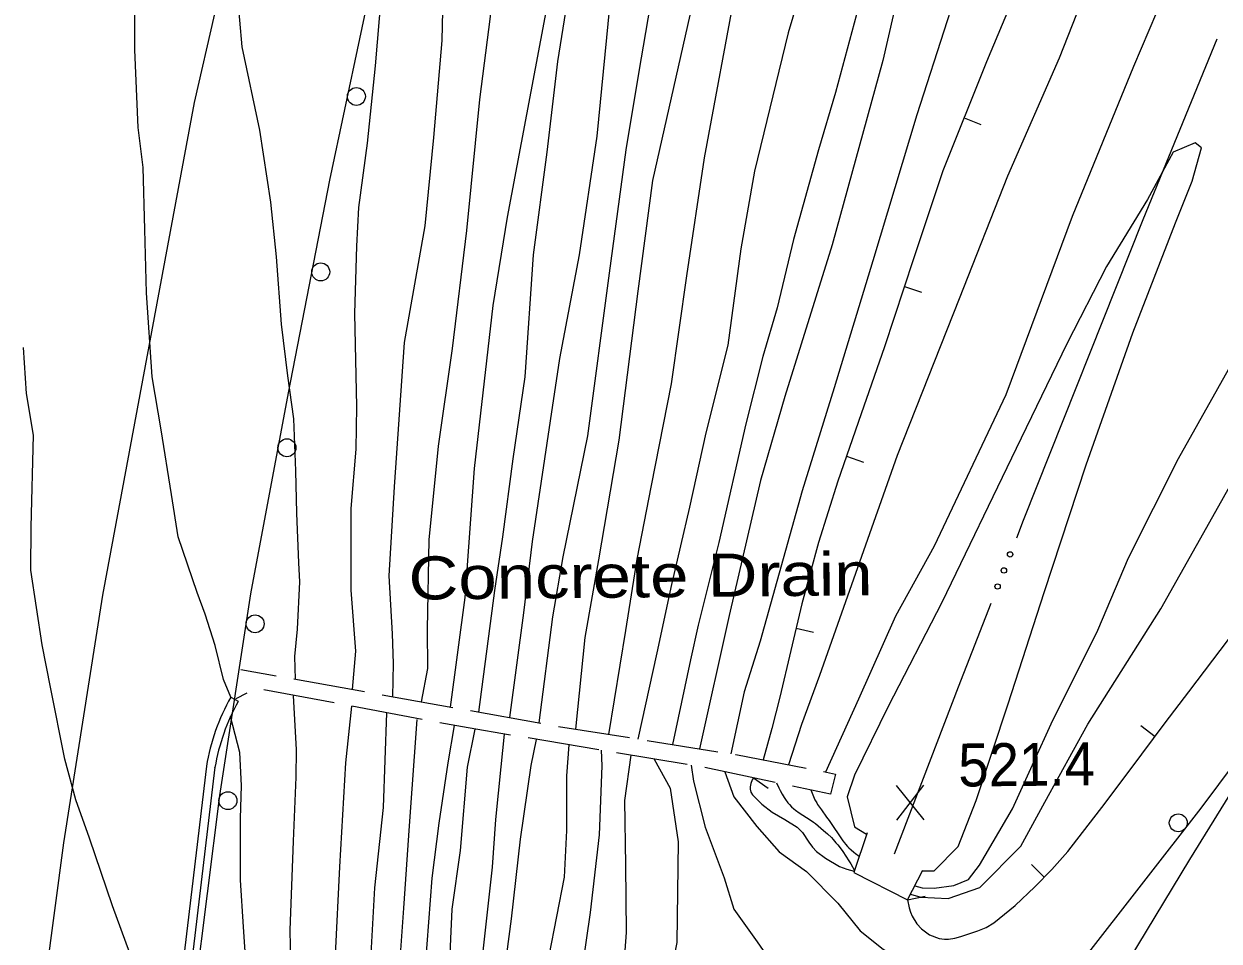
# Model space of a CAD drawing. Extents: x 2361284 to 2366480, y 6976556 to 6985346.
# Drawn here: x 2364482.3 to 2364615.7, y 6979500.3 to 6979602.6 of the extents above; entities that cross this region are included whole.
import ezdxf

# ---------------------------------------------------------------- set-up
doc = ezdxf.new("R2010")
doc.units = 0
doc.header["$LTSCALE"] = 1.9
for name, color, linetype, lineweight in [('12', 7, 'Continuous', 13), ('13', 7, 'Continuous', 13), ('14', 7, 'Continuous', 13), ('17', 7, 'Continuous', 13), ('21', 7, 'Continuous', 13), ('3', 7, 'Continuous', 13), ('30', 7, 'Continuous', 13), ('6', 7, 'Continuous', 13), ('8', 7, 'Continuous', 13)]:
    doc.layers.add(name, color=color, linetype=linetype, lineweight=lineweight)

msp = doc.modelspace()

# ---------------------------------------------------------------- linework, layer by layer
at = {"layer": '12'}
for p, q in [((2364582.788, 6979513.775), (2364579.671, 6979517.626)), ((2364579.708, 6979513.746), (2364582.751, 6979517.655))]:
    msp.add_line(p, q, dxfattribs=at)
for points in [[(2364595.73, 6979837.044), (2364594.451, 6979832.771), (2364590.971, 6979823.287), (2364587.688, 6979814.105), (2364583.861, 6979802.099), (2364581.666, 6979795.237), (2364576.712, 6979778.849), (2364573.019, 6979765.504), (2364568.127, 6979748.876), (2364563.367, 6979730.889), (2364558.979, 6979710.727), (2364555.715, 6979691.116), (2364553.291, 6979677.841), (2364550.163, 6979662.931), (2364547.077, 6979647.751), (2364544.322, 6979630.384), (2364541.533, 6979609.136), (2364536.241, 6979581.055), (2364534.644, 6979571.198), (2364532.557, 6979553.017), (2364531.524, 6979538.617), (2364529.88, 6979526.381)], [(2364581.933, 6979678.813), (2364578.602, 6979666.291), (2364573.852, 6979650.465), (2364570.09, 6979638.079), (2364565.12, 6979620.13), (2364561.834, 6979607.159), (2364558.219, 6979587.694), (2364556.244, 6979574.503), (2364554.528, 6979562.467), (2364552.316, 6979551.095), (2364550.694, 6979542.889), (2364549.43, 6979534.936), (2364547.54, 6979523.328)], [(2364505.379, 6979527.478), (2364504.57, 6979529.44), (2364503.634, 6979533.26), (2364502.531, 6979536.741), (2364501.637, 6979539.163), (2364499.518, 6979545.393), (2364498.762, 6979550.106), (2364497.634, 6979557.305), (2364496.627, 6979563.226), (2364495.988, 6979572.601), (2364495.781, 6979579.689), (2364495.625, 6979586.589), (2364495.043, 6979591.072), (2364494.7, 6979599.729), (2364494.679, 6979606.151)], [(2364508.717, 6979452.965), (2364508.975, 6979456.318), (2364508.872, 6979463.997), (2364508.322, 6979469.272), (2364507.666, 6979479.416), (2364507.515, 6979483.755), (2364507.432, 6979492.416), (2364506.803, 6979501.83), (2364506.463, 6979507.066), (2364506.477, 6979513.948), (2364506.592, 6979517.629), (2364506.418, 6979521.287), (2364505.369, 6979525.318)], [(2364530.33, 6979524.335), (2364529.599, 6979520.168), (2364528.604, 6979513.407), (2364527.832, 6979507.269), (2364526.909, 6979494.991), (2364525.903, 6979488.2), (2364524.759, 6979479.189), (2364523.977, 6979470.912), (2364522.67, 6979457.978), (2364521.725, 6979451.139), (2364520.399, 6979444.346)], [(2364546.727, 6979521.561), (2364546.803, 6979519.831), (2364546.487, 6979512.097), (2364545.479, 6979503.448), (2364543.791, 6979491.62), (2364541.736, 6979481.69), (2364540.172, 6979473.696), (2364538.94, 6979465.473), (2364537.184, 6979456.626), (2364535.365, 6979450.158), (2364532.473, 6979440.92), (2364532.035, 6979439.666)]]:
    msp.add_lwpolyline(points, dxfattribs=at)
at = {"layer": '13'}
for points in [[(2364687.911, 6979847.931), (2364681.228, 6979834.597), (2364675.556, 6979823.201), (2364668.386, 6979808.373), (2364661.997, 6979796.681), (2364654.476, 6979784.15), (2364645.13, 6979767.959), (2364638.118, 6979751.292), (2364631.202, 6979738.136), (2364625.456, 6979724.98), (2364615.425, 6979702.073), (2364607.113, 6979686.283), (2364598.446, 6979663.91), (2364590.557, 6979640.664), (2364583.006, 6979619.66), (2364578.146, 6979598.543), (2364572.511, 6979577.988), (2364567.233, 6979561.048), (2364564.521, 6979551.681), (2364561.025, 6979536.597), (2364557.706, 6979521.715)], [(2364693.316, 6979840.102), (2364687.256, 6979827.444), (2364681.718, 6979815.679), (2364676.304, 6979805.588), (2364670.664, 6979794.913), (2364664.641, 6979783.667), (2364658.361, 6979772.095), (2364653.233, 6979760.126), (2364645.656, 6979745.173), (2364638.616, 6979730.415), (2364629.935, 6979713.542), (2364619.515, 6979691.522), (2364609.927, 6979669.24), (2364606.424, 6979659.905), (2364596.755, 6979635.622), (2364588.715, 6979613.515), (2364581.954, 6979592.479), (2364577.059, 6979576.181), (2364572.713, 6979562.01), (2364569.154, 6979550.505), (2364564.472, 6979533.739), (2364562.686, 6979528.073), (2364561.211, 6979521.158)], [(2364642.817, 6979838.642), (2364635.113, 6979824.348), (2364627.245, 6979811.412), (2364620.238, 6979797.444), (2364613.958, 6979782.705), (2364606.674, 6979766.194), (2364599.919, 6979747.669), (2364593.494, 6979733.626), (2364588.538, 6979719.499), (2364582.661, 6979703.211), (2364575.275, 6979678.62), (2364570.447, 6979662.554), (2364565.981, 6979644.34), (2364561.838, 6979626.72), (2364557.125, 6979605.954), (2364552.443, 6979585.149), (2364550.8, 6979572.792), (2364548.688, 6979556.181), (2364546.445, 6979542.819), (2364544.897, 6979534.153), (2364543.854, 6979523.913)], [(2364630.121, 6979837.041), (2364624.638, 6979826.858), (2364620.001, 6979818.133), (2364613.243, 6979805.329), (2364608.379, 6979794.081), (2364601.597, 6979777.346), (2364595.615, 6979763.898), (2364589.282, 6979747.427), (2364583.843, 6979731.404), (2364578.069, 6979714.979), (2364573.8, 6979701.178), (2364570.216, 6979686.882), (2364566.844, 6979672.451), (2364562.029, 6979653.943), (2364558.191, 6979636.836), (2364554.176, 6979616.307), (2364550.917, 6979597.314), (2364549.46, 6979588.581), (2364547.631, 6979574.792), (2364545.183, 6979556.648), (2364542.46, 6979543.141), (2364541.305, 6979536.43), (2364539.778, 6979524.605)], [(2364581.251, 6979505.488), (2364582.404, 6979505.169), (2364585.446, 6979504.998), (2364588.965, 6979506.241), (2364593.552, 6979510.834), (2364596.245, 6979515.751), (2364601.052, 6979524.467), (2364609.189, 6979537.355), (2364615.327, 6979548.244), (2364624.355, 6979564.351), (2364632.324, 6979579.157), (2364643.774, 6979605.558), (2364648.106, 6979614.74), (2364656.586, 6979631.681), (2364663.418, 6979648.327), (2364670.999, 6979665.06), (2364678.248, 6979680.019)], [(2364526.675, 6979526.96), (2364527.389, 6979530.687), (2364527.358, 6979535.066), (2364527.533, 6979545.029), (2364528.583, 6979555.49), (2364530.14, 6979566.405), (2364531.735, 6979579.571), (2364533.196, 6979594.195), (2364534.358, 6979603.458), (2364535.984, 6979616.504), (2364538.11, 6979628.445), (2364539.201, 6979636.775), (2364541.262, 6979651.336), (2364543.631, 6979667.349), (2364545.686, 6979679.399)], [(2364590.57, 6979679.316), (2364585.145, 6979662.853), (2364580.38, 6979648.627), (2364575.453, 6979631.5), (2364571.017, 6979613.167), (2364567.597, 6979601.653), (2364563.843, 6979586.207), (2364562.325, 6979577.531), (2364560.848, 6979566.777), (2364558.41, 6979557.003), (2364556.569, 6979548.685), (2364554.581, 6979540.046), (2364552.954, 6979532.43), (2364550.825, 6979522.81)], [(2364557.358, 6979677.2), (2364553.917, 6979662.566), (2364551.205, 6979646.98), (2364548.853, 6979632.407), (2364546.478, 6979623.453), (2364543.801, 6979610.548), (2364541.865, 6979598.438), (2364540.672, 6979588.317), (2364539.121, 6979576.851), (2364538.2, 6979563.251), (2364536.857, 6979554.088), (2364535.72, 6979545.367), (2364534.817, 6979539.388), (2364533.026, 6979525.821)], [(2364641.212, 6979678.287), (2364636.045, 6979665.347), (2364632.288, 6979655.551), (2364626.938, 6979644.86), (2364620.207, 6979629.235), (2364612.982, 6979613.986), (2364606.144, 6979597.889), (2364599.283, 6979581.144), (2364591.883, 6979561.213), (2364583.892, 6979544.345), (2364579.576, 6979536.534), (2364575.434, 6979527.254), (2364571.771, 6979519.119)], [(2364628.759, 6979676.309), (2364622.792, 6979662.421), (2364617.15, 6979649.957), (2364611.753, 6979636.985), (2364608.847, 6979628.087), (2364602.658, 6979611.137), (2364597.835, 6979598.82), (2364592.071, 6979585.636), (2364586.67, 6979571.933), (2364579.775, 6979554.466), (2364575.345, 6979541.924), (2364571.079, 6979529.913), (2364569.092, 6979524.413), (2364567.624, 6979519.929)], [(2364512.61, 6979529.477), (2364512.546, 6979532.036), (2364512.837, 6979535.078), (2364513.087, 6979540.352), (2364512.967, 6979542.471), (2364512.764, 6979548.029), (2364512.659, 6979552.758), (2364512.444, 6979558.547), (2364511.748, 6979563.35), (2364511.053, 6979569.104), (2364510.502, 6979576.629), (2364509.843, 6979582.744), (2364508.637, 6979590.762), (2364506.679, 6979600.073), (2364505.893, 6979609.057), (2364505.057, 6979617.069), (2364504.501, 6979625.045), (2364503.751, 6979632.408), (2364504.188, 6979644.293), (2364506.408, 6979660.075), (2364507.379, 6979667.314), (2364507.028, 6979674.781)], [(2364596.999, 6979674.076), (2364593.729, 6979664.675), (2364590.277, 6979654.342), (2364585.929, 6979643.48), (2364583.392, 6979634.795), (2364579.859, 6979621.39), (2364578.104, 6979613.484), (2364575.217, 6979603.676), (2364572.89, 6979594.963), (2364570.991, 6979588.585), (2364568.177, 6979578.567), (2364566.359, 6979570.93), (2364564.76, 6979565.524), (2364562.871, 6979557.986), (2364559.867, 6979544.747), (2364557.555, 6979535.523), (2364556.681, 6979531.636), (2364554.681, 6979522.196)], [(2364605.632, 6979498.17), (2364612.407, 6979509.364), (2364618.149, 6979518.63), (2364623.535, 6979527.451), (2364631.153, 6979540.284), (2364638.033, 6979551.93), (2364647.467, 6979567.361), (2364656.513, 6979582.568), (2364664.223, 6979595.251), (2364674.509, 6979612.471), (2364682.851, 6979627.081), (2364689.606, 6979640.215), (2364694.147, 6979649.599), (2364702.161, 6979664.056), (2364707.41, 6979673.617)], [(2364523.489, 6979527.53), (2364523.554, 6979531.221), (2364523.452, 6979534.559), (2364523.051, 6979541.026), (2364523.646, 6979550.962), (2364524.773, 6979567.084), (2364527.089, 6979580.097), (2364528.066, 6979589.956), (2364528.973, 6979600.785), (2364529.232, 6979612.439), (2364530.058, 6979624.417), (2364531.492, 6979635.632), (2364533.882, 6979650.335), (2364534.658, 6979658.113), (2364535.984, 6979663.816), (2364536.337, 6979667.679), (2364536.736, 6979672.034)], [(2364518.96, 6979528.337), (2364519.359, 6979532.621), (2364518.835, 6979539.416), (2364518.828, 6979548.557), (2364519.375, 6979555.162), (2364519.46, 6979559.914), (2364519.251, 6979570.322), (2364519.47, 6979577.824), (2364519.699, 6979582.127), (2364520.651, 6979589.306), (2364521.539, 6979597.945), (2364522.214, 6979605.902), (2364522.371, 6979611.464), (2364521.896, 6979619.369), (2364521.355, 6979623.614), (2364521.415, 6979629.936), (2364520.741, 6979636.59), (2364519.989, 6979643.093), (2364519.446, 6979647.588), (2364518.324, 6979656.208), (2364517.94, 6979664.014), (2364518.07, 6979670.347)], [(2364560.393, 6979669.269), (2364557.156, 6979652.097), (2364552.58, 6979633.772), (2364549.789, 6979618.134), (2364547.85, 6979606.456), (2364546.245, 6979590.089), (2364544.261, 6979576.86), (2364542.07, 6979565.298), (2364541.017, 6979558.339), (2364539.025, 6979544.858), (2364538.051, 6979536.889), (2364536.482, 6979525.193)], [(2364582.597, 6979508.08), (2364583.896, 6979508.102), (2364586.551, 6979510.808), (2364588.583, 6979515.938), (2364592.141, 6979526.753), (2364596.163, 6979539.161), (2364600.866, 6979553.407), (2364606.046, 6979568.157), (2364610.821, 6979580.414), (2364612.667, 6979585.091), (2364613.711, 6979588.812), (2364613.006, 6979589.355), (2364610.576, 6979588.322), (2364607.695, 6979583.024), (2364603.126, 6979575.549), (2364598.708, 6979566.937), (2364593.02, 6979555.252), (2364584.742, 6979538.033), (2364578.752, 6979526.445), (2364575.004, 6979518.789), (2364574.178, 6979516.351), (2364574.99, 6979512.998), (2364576.337, 6979512.181)], [(2364498.995, 6979488.904), (2364497.752, 6979490.203), (2364497.071, 6979492.387), (2364496.413, 6979494.261), (2364494.139, 6979498.9), (2364492.208, 6979504.201), (2364489.617, 6979511.736), (2364488.106, 6979516.033), (2364486.853, 6979520.571), (2364485.287, 6979528.597), (2364484.352, 6979533.327), (2364483.073, 6979541.666), (2364483.097, 6979546.467), (2364483.36, 6979556.73), (2364482.575, 6979561.372), (2364482.267, 6979566.5)], [(2364581.732, 6979506.412), (2364582.535, 6979506.189), (2364583.875, 6979506.142), (2364586.072, 6979506.443), (2364587.717, 6979507.139), (2364588.932, 6979508.73), (2364592.632, 6979515.017), (2364595.042, 6979520.35), (2364596.942, 6979524.498), (2364602.152, 6979534.977), (2364605.585, 6979543.021), (2364611.141, 6979554.125), (2364617.75, 6979565.848)], [(2364511.196, 6979453.069), (2364511.541, 6979456.961), (2364511.945, 6979464.756), (2364512.259, 6979475.659), (2364512.31, 6979481.111), (2364512.174, 6979494.341), (2364512.016, 6979501.49), (2364512.402, 6979511.423), (2364512.704, 6979518.547), (2364512.727, 6979521.589), (2364512.397, 6979527.674)], [(2364504.25, 6979424.26), (2364505.194, 6979425.98), (2364507.93, 6979431.647), (2364509.816, 6979437.375), (2364511.747, 6979443.514), (2364515.573, 6979457.521), (2364515.359, 6979465.309), (2364516.175, 6979479.477), (2364516.42, 6979491.57), (2364517.062, 6979498.728), (2364517.558, 6979508.552), (2364518.228, 6979520.15), (2364518.888, 6979526.466)], [(2364506.141, 6979423.148), (2364507.171, 6979425.188), (2364508.82, 6979428.505), (2364511.16, 6979434.768), (2364513.898, 6979441.394), (2364515.411, 6979446.168), (2364516.64, 6979453.66), (2364518.111, 6979460.885), (2364518.959, 6979467.403), (2364519.516, 6979477.209), (2364520.617, 6979490.78), (2364521.482, 6979506.179), (2364522.447, 6979515.169), (2364522.796, 6979525.733)], [(2364519.96, 6979447.322), (2364520.028, 6979447.543), (2364520.598, 6979450.653), (2364520.891, 6979452.734), (2364521.29, 6979456.915), (2364522.394, 6979473.327), (2364523.269, 6979486.505), (2364524.183, 6979496.635), (2364524.684, 6979503.91), (2364525.346, 6979513.136), (2364526.183, 6979525.005)], [(2364532.634, 6979523.917), (2364531.784, 6979519.668), (2364530.982, 6979510.379), (2364530.045, 6979503.821), (2364529.748, 6979497.208), (2364529.185, 6979489.041), (2364527.904, 6979479.709), (2364527.248, 6979475.103), (2364526.208, 6979465.632), (2364526.045, 6979455.44), (2364524.835, 6979449.079), (2364524.058, 6979445.591)], [(2364535.889, 6979523.368), (2364535.544, 6979519.714), (2364534.92, 6979513.818), (2364534.55, 6979508.503), (2364533.509, 6979499.134), (2364532.008, 6979489.808), (2364531.323, 6979484.041), (2364529.965, 6979475.429), (2364529.792, 6979468.386), (2364527.903, 6979458.768), (2364526.862, 6979452.568), (2364525.705, 6979445.896), (2364524.357, 6979439.393), (2364522.355, 6979433.274), (2364518.814, 6979427.01), (2364516.324, 6979423.805), (2364511.592, 6979417.741)], [(2364539.485, 6979522.772), (2364538.863, 6979519.846), (2364537.701, 6979511.613), (2364536.675, 6979502.754), (2364535.901, 6979496.837), (2364534.765, 6979488.004), (2364533.892, 6979480.956), (2364532.647, 6979472.085), (2364531.695, 6979464.874), (2364530.285, 6979454.31), (2364528.287, 6979446.811), (2364525.99, 6979438.089), (2364523.483, 6979431.395), (2364518.943, 6979423.91), (2364515.368, 6979419.187), (2364513.127, 6979416.225)], [(2364550.022, 6979521.012), (2364549.32, 6979515.955), (2364549.449, 6979508.735), (2364549.53, 6979501.216), (2364548.756, 6979491.178), (2364546.598, 6979481.507), (2364544.746, 6979475.41), (2364542.868, 6979467.68), (2364541.996, 6979460.632), (2364541.642, 6979454.768), (2364541.02, 6979451.832), (2364539.337, 6979445.796), (2364536.729, 6979439.241), (2364531.818, 6979430.894), (2364527.872, 6979425.225), (2364523.032, 6979418.86), (2364517.215, 6979412.174)], [(2364543.12, 6979522.166), (2364542.873, 6979518.684), (2364542.851, 6979512.602), (2364542.59, 6979507.4), (2364540.885, 6979498.604), (2364538.38, 6979486.489), (2364537.028, 6979478.235), (2364535.496, 6979468), (2364534.533, 6979460.871), (2364532.899, 6979450.775), (2364530.85, 6979442.265)], [(2364552.626, 6979520.577), (2364554.437, 6979517.324), (2364555.314, 6979511.331), (2364555.151, 6979500.09), (2364553.461, 6979491.693), (2364552.017, 6979482.668), (2364551.835, 6979477.586), (2364551.091, 6979471.66), (2364550.658, 6979465.674), (2364550.236, 6979460.64), (2364548.807, 6979454.266), (2364546.335, 6979446.032), (2364541.422, 6979437.935), (2364536.912, 6979431.612), (2364531.898, 6979424.563), (2364525.517, 6979418.413), (2364518.789, 6979410.609)], [(2364556.763, 6979519.886), (2364557.01, 6979518.098), (2364558.339, 6979512.98), (2364560.443, 6979507.309), (2364561.516, 6979503.81), (2364564.141, 6979500.185), (2364565.145, 6979498.715), (2364567.323, 6979494.795), (2364568.47, 6979489.925), (2364567.703, 6979485.317), (2364565.369, 6979477.296), (2364563.315, 6979470.316), (2364560.764, 6979464.08), (2364557.037, 6979456.385), (2364552.63, 6979448.713), (2364544.684, 6979436.706), (2364538.297, 6979427.945), (2364532.949, 6979422.423), (2364525.846, 6979414.306), (2364520.809, 6979408.608)], [(2364560.51, 6979519.142), (2364561.537, 6979516.371), (2364564.079, 6979513.034), (2364566.587, 6979510.208), (2364569.636, 6979508.037), (2364573.12, 6979504.481), (2364575.63, 6979501.405), (2364578.209, 6979499.369), (2364582.142, 6979497.026), (2364583.443, 6979494.758), (2364584.384, 6979492.617), (2364583.235, 6979488.305), (2364580.191, 6979482.366), (2364575.579, 6979474.173), (2364570.372, 6979467.442), (2364564.068, 6979459.452), (2364560.802, 6979453.72), (2364554.016, 6979443.805), (2364547.594, 6979435.624), (2364536.968, 6979423.541), (2364529.385, 6979414.34), (2364522.243, 6979407.192)], [(2364566.303, 6979517.927), (2364566.566, 6979517.358), (2364566.705, 6979517.077), (2364566.925, 6979516.663), (2364567.165, 6979516.262), (2364567.294, 6979516.067), (2364567.573, 6979515.691), (2364567.725, 6979515.511), (2364567.969, 6979515.252), (2364568.241, 6979515.004), (2364568.43, 6979514.851), (2364568.822, 6979514.568), (2364570.043, 6979513.791), (2364570.437, 6979513.515), (2364570.626, 6979513.366), (2364571.542, 6979512.612), (2364571.988, 6979512.219), (2364572.417, 6979511.804), (2364572.623, 6979511.585), (2364572.931, 6979511.232), (2364573.129, 6979510.992), (2364573.508, 6979510.502), (2364573.689, 6979510.252), (2364574.037, 6979509.742), (2364574.368, 6979509.221), (2364574.58, 6979508.868), (2364574.986, 6979508.148)], [(2364570.12, 6979517.123), (2364570.419, 6979516.385), (2364570.587, 6979516.025), (2364570.778, 6979515.677), (2364570.885, 6979515.51), (2364571.304, 6979514.903), (2364571.871, 6979514.103), (2364572.153, 6979513.701), (2364573.704, 6979511.436), (2364573.868, 6979511.215), (2364573.983, 6979511.073), (2364574.226, 6979510.804), (2364574.355, 6979510.675), (2364574.623, 6979510.427), (2364574.908, 6979510.19), (2364575.106, 6979510.036), (2364575.521, 6979509.733)]]:
    msp.add_lwpolyline(points, dxfattribs=at)
at = {"layer": '14'}
msp.add_lwpolyline([(2364788.322, 6980235.427), (2364751.681, 6980173.335), (2364672.902, 6980040.208), (2364634.711, 6979971.851), (2364622.071, 6979947.18), (2364598.761, 6979896.866), (2364567.538, 6979821.813), (2364553.395, 6979783.669), (2364537.103, 6979734.874), (2364529.681, 6979710.276), (2364519.464, 6979673.08), (2364501.297, 6979593.872), (2364491.081, 6979538.866), (2364486.722, 6979511.209), (2364479.824, 6979459.469), (2364477.138, 6979433.54), (2364474.49, 6979394.536), (2364471.751, 6979300.826)], dxfattribs=at)
at = {"layer": '17'}
for points in [[(2364539.12, 6979681.107), (2364531.965, 6979653.187), (2364526.555, 6979631.065), (2364521.426, 6979608.875), (2364516.409, 6979585.206), (2364511.776, 6979561.45), (2364507.609, 6979539.019), (2364504.133, 6979516.495), (2364501.371, 6979494.638), (2364498.617, 6979472.781), (2364495.967, 6979451.734), (2364493.318, 6979430.678), (2364490.611, 6979400.88), (2364489.225, 6979370.965)], [(2364489.133, 6979367.984), (2364501.274, 6979380.71), (2364513.242, 6979393.584), (2364526.791, 6979408.535), (2364540.077, 6979423.711), (2364557.164, 6979444.065), (2364573.949, 6979464.666), (2364593.982, 6979489.747), (2364613.672, 6979515.097), (2364633.501, 6979541.667), (2364652.926, 6979568.522), (2364666.316, 6979587.512), (2364679.486, 6979606.668), (2364686.387, 6979617.014), (2364692.977, 6979627.557), (2364695.131, 6979631.318), (2364697.275, 6979635.078), (2364699.51, 6979638.87), (2364701.765, 6979642.651)]]:
    msp.add_lwpolyline(points, dxfattribs=at)
for centre in [(2364519.408, 6979594.533), (2364515.427, 6979574.95), (2364511.654, 6979555.319), (2364508.105, 6979535.668), (2364505.069, 6979515.928), (2364611.13, 6979513.454)]:
    msp.add_circle(centre, 1, dxfattribs=at)
at = {"layer": '21'}
for points in [[(2364593.094, 6979545.283), (2364593.856, 6979547.24), (2364607.196, 6979580.789), (2364615.456, 6979600.958)], [(2364579.448, 6979509.98), (2364586.601, 6979528.63), (2364590.244, 6979537.975)]]:
    msp.add_lwpolyline(points, dxfattribs=at)
for centre in [(2364592.363, 6979543.414), (2364591.665, 6979541.625), (2364590.967, 6979539.836)]:
    msp.add_circle(centre, 0.3, dxfattribs=at)
at = {"layer": '3'}
msp.add_line((2364505.379, 6979527.478), (2364506.223, 6979527.016), dxfattribs=at)
for points in [[(2364502.671, 6979519.791), (2364502.672, 6979519.792), (2364491.715, 6979427.742)], [(2364503.617, 6979519.628), (2364503.623, 6979519.681), (2364492.666, 6979427.631)]]:
    msp.add_lwpolyline(points, dxfattribs=at)
for centre, radius, start, end in [((2363088.347, 6980685.374), 1957.939, 317.39064, 324.08844), ((2363088.347, 6980685.374), 1958.899, 317.39064, 324.08844), ((2364526.716, 6979515.643), 24.4, 150.98519, 170.21082), ((2364526.716, 6979515.643), 23.44, 150.98518, 170.21082)]:
    msp.add_arc(centre, radius, start, end, dxfattribs=at)
at = {"layer": '30'}
for p, q in [((2364587.227, 6979592.159), (2364589.086, 6979591.417)), ((2364580.566, 6979573.305), (2364582.462, 6979572.683)), ((2364574.096, 6979554.382), (2364575.982, 6979553.73)), ((2364568.469, 6979535.197), (2364570.413, 6979534.735)), ((2364608.545, 6979523.068), (2364606.944, 6979524.263)), ((2364563.737, 6979518.472), (2364565.358, 6979517.308)), ((2364596.165, 6979507.379), (2364594.741, 6979508.786)), ((2364580.927, 6979504.865), (2364582.894, 6979505.254))]:
    msp.add_line(p, q, dxfattribs=at)
for points in [[(2364621.138, 6979677.576), (2364617.196, 6979667.258), (2364613.394, 6979656.882), (2364608.455, 6979646.193), (2364603.596, 6979635.467), (2364599.155, 6979622.984), (2364594.775, 6979610.482), (2364589.719, 6979598.393), (2364584.864, 6979586.227), (2364581.587, 6979576.425), (2364578.35, 6979566.603), (2364575.731, 6979559.089), (2364573.123, 6979551.573), (2364570.987, 6979544.762), (2364569.104, 6979537.884), (2364567.873, 6979532.692), (2364566.652, 6979527.49), (2364565.756, 6979523.982), (2364564.818, 6979520.473)], [(2364580.927, 6979504.865), (2364581.106, 6979503.947), (2364581.24, 6979503.488), (2364581.415, 6979503.04), (2364581.943, 6979502.165), (2364582.458, 6979501.609), (2364583.384, 6979500.948), (2364584.428, 6979500.538), (2364585.039, 6979500.454), (2364585.499, 6979500.468), (2364586.198, 6979500.585), (2364586.876, 6979500.771), (2364588.772, 6979501.379), (2364589.688, 6979501.768), (2364590.553, 6979502.286), (2364592.925, 6979504.219), (2364595.105, 6979506.309), (2364597.017, 6979508.237), (2364598.807, 6979510.264), (2364602.965, 6979515.665), (2364607.074, 6979521.104), (2364609.681, 6979524.599), (2364612.299, 6979528.084), (2364616.743, 6979533.927)], [(2364563.737, 6979518.472), (2364563.589, 6979518.271), (2364563.413, 6979517.839), (2364563.346, 6979517.488), (2364563.349, 6979517.228), (2364563.432, 6979516.869), (2364563.605, 6979516.561), (2364564.645, 6979515.541), (2364565.814, 6979514.642), (2364567.212, 6979513.825), (2364568.58, 6979512.987), (2364569.176, 6979512.383), (2364569.905, 6979511.3), (2364570.291, 6979510.753), (2364570.765, 6979510.268), (2364571.753, 6979509.497), (2364573.321, 6979508.592), (2364574.134, 6979508.27), (2364574.966, 6979508.068)]]:
    msp.add_lwpolyline(points, dxfattribs=at)
at = {"layer": '6'}
for p, q in [((2364506.529, 6979530.569), (2364510.466, 6979529.866)), ((2364512.44, 6979529.515), (2364520.312, 6979528.1)), ((2364507.195, 6979527.915), (2364505.97, 6979527.303)), ((2364516.924, 6979526.838), (2364509.061, 6979528.303)), ((2364522.287, 6979527.749), (2364530.161, 6979526.333)), ((2364526.753, 6979525.001), (2364518.888, 6979526.466)), ((2364532.134, 6979525.982), (2364540.008, 6979524.567)), ((2364541.98, 6979524.216), (2364549.884, 6979522.961)), ((2364546.466, 6979521.608), (2364538.574, 6979522.923)), ((2364551.857, 6979522.649), (2364559.759, 6979521.395)), ((2364556.332, 6979519.962), (2364548.44, 6979521.277)), ((2364566.133, 6979517.965), (2364558.306, 6979519.611))]:
    msp.add_line(p, q, dxfattribs=at)
for points in [[(2364536.6, 6979523.254), (2364531.893, 6979524.04), (2364528.717, 6979524.63)], [(2364561.732, 6979521.073), (2364561.752, 6979521.073), (2364569.587, 6979519.548)], [(2364571.551, 6979519.167), (2364572.883, 6979518.899), (2364572.335, 6979516.664), (2364568.087, 6979517.554)]]:
    msp.add_lwpolyline(points, dxfattribs=at)
at = {"layer": '8'}
msp.add_lwpolyline([(2364576.396, 6979512.351), (2364574.918, 6979507.927), (2364580.927, 6979504.865), (2364582.636, 6979508.16)], dxfattribs=at)

# ---------------------------------------------------------------- texts
at = {"layer": '12', "width": 0.95}
msp.add_text('521.4', height=4.799, rotation=0.545, dxfattribs=at).set_placement((2364586.597, 6979517.5))
at = {"layer": '6', "width": 1.2}
msp.add_text('Concrete Drain', height=4.799, rotation=0.545, dxfattribs=at).set_placement((2364525.246, 6979538.367))

doc.saveas('drawing.dxf')
